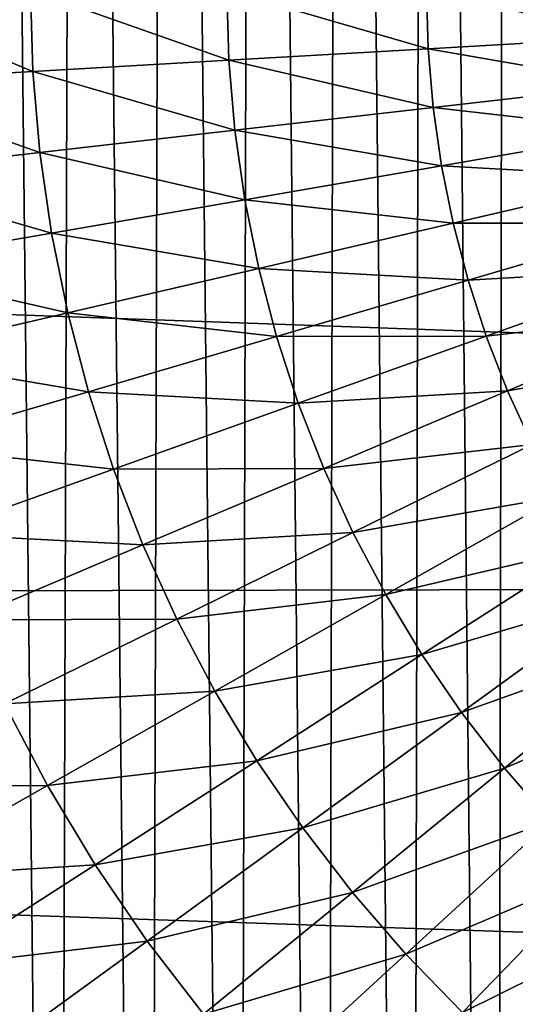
# Model space of a CAD drawing. Header units: millimetres. Extents: x -161 to 161, y -94 to 1149.
# Tile 638 of 656: x 146.95 to 147.589, y -58.856 to -57.588. Entities that reach past the tile are written whole.
import ezdxf

# ---------------------------------------------------------------- set-up
doc = ezdxf.new("R2010")
doc.units = ezdxf.units.MM
doc.header["$LTSCALE"] = 81.481481
for name, color, linetype in [('383', 7, 'CONTINUOUS'), ('387', 7, 'CONTINUOUS'), ('393', 7, 'CONTINUOUS')]:
    doc.layers.add(name, color=color, linetype=linetype)

msp = doc.modelspace()

# ---------------------------------------------------------------- linework, layer by layer
at = {"layer": '383', "color": 7, "linetype": 'CONTINUOUS', "true_color": 0xaaaaaa}
for points in [[(135.3, -57.55, 20.95), (156.3174, -57.55, 20.2161), (156.3174, -58.3044, 20.202), (135.3, -57.55, 20.95)], [(135.3, -57.55, 20.95), (156.3174, -58.3044, 20.202), (135.3, -58.3471, 20.9349), (135.3, -57.55, 20.95)], [(156.3174, -58.3044, 20.202), (156.3174, -59.0578, 20.1599), (135.3, -58.3471, 20.9349), (156.3174, -58.3044, 20.202)], [(135.3, -58.3471, 20.9349), (156.3174, -59.0578, 20.1599), (135.3, -59.1431, 20.8895), (135.3, -58.3471, 20.9349)]]:
    msp.add_3dface(points, dxfattribs=at)
at = {"layer": '387', "color": 7, "linetype": 'CONTINUOUS', "true_color": 0xaaaaaa}
for points in [[(147.5795, -53.2188, 61.95), (147.6693, -61.9055, 61.95), (147.6842, -53.1906, 61.95), (147.5795, -53.2188, 61.95)], [(147.4729, -53.2499, 61.95), (147.5628, -61.8765, 61.95), (147.5795, -53.2188, 61.95), (147.4729, -53.2499, 61.95)], [(147.5628, -61.8765, 61.95), (147.6693, -61.9055, 61.95), (147.5795, -53.2188, 61.95), (147.5628, -61.8765, 61.95)], [(147.3641, -53.285, 61.95), (147.4543, -61.8443, 61.95), (147.4729, -53.2499, 61.95), (147.3641, -53.285, 61.95)], [(147.4543, -61.8443, 61.95), (147.5628, -61.8765, 61.95), (147.4729, -53.2499, 61.95), (147.4543, -61.8443, 61.95)], [(147.2532, -53.3244, 61.95), (147.3436, -61.8081, 61.95), (147.3641, -53.285, 61.95), (147.2532, -53.3244, 61.95)], [(147.3436, -61.8081, 61.95), (147.4543, -61.8443, 61.95), (147.3641, -53.285, 61.95), (147.3436, -61.8081, 61.95)], [(147.1401, -53.3674, 61.95), (147.2307, -61.7673, 61.95), (147.2532, -53.3244, 61.95), (147.1401, -53.3674, 61.95)], [(147.2307, -61.7673, 61.95), (147.3436, -61.8081, 61.95), (147.2532, -53.3244, 61.95), (147.2307, -61.7673, 61.95)], [(147.0249, -53.4146, 61.95), (147.1156, -61.7228, 61.95), (147.1401, -53.3674, 61.95), (147.0249, -53.4146, 61.95)], [(147.1156, -61.7228, 61.95), (147.2307, -61.7673, 61.95), (147.1401, -53.3674, 61.95), (147.1156, -61.7228, 61.95)], [(146.9079, -53.4668, 61.95), (146.9984, -61.6739, 61.95), (147.0249, -53.4146, 61.95), (146.9079, -53.4668, 61.95)], [(146.9984, -61.6739, 61.95), (147.1156, -61.7228, 61.95), (147.0249, -53.4146, 61.95), (146.9984, -61.6739, 61.95)], [(146.8793, -61.6199, 61.95), (146.9984, -61.6739, 61.95), (146.9079, -53.4668, 61.95), (146.8793, -61.6199, 61.95)]]:
    msp.add_3dface(points, dxfattribs=at)
at = {"layer": '393', "color": 7, "linetype": 'CONTINUOUS', "true_color": 0xaaaaaa}
for points in [[(146.7168, -57.55, -23.9549), (146.9644, -57.55, -24.058), (146.9674, -57.6548, -24.058), (146.7168, -57.55, -23.9549)], [(146.7202, -57.6689, -23.9549), (146.7168, -57.55, -23.9549), (146.9674, -57.6548, -24.058), (146.7202, -57.6689, -23.9549)], [(146.9644, -57.55, -24.058), (147.2172, -57.55, -24.148), (147.2197, -57.6404, -24.148), (146.9644, -57.55, -24.058)], [(146.9674, -57.6548, -24.058), (146.9644, -57.55, -24.058), (147.2197, -57.6404, -24.148), (146.9674, -57.6548, -24.058)], [(147.2172, -57.55, -24.148), (147.4743, -57.55, -24.2246), (147.4764, -57.6257, -24.2246), (147.2172, -57.55, -24.148)], [(147.2197, -57.6404, -24.148), (147.2172, -57.55, -24.148), (147.4764, -57.6257, -24.2246), (147.2197, -57.6404, -24.148)], [(147.4743, -57.55, -24.2246), (147.735, -57.55, -24.2875), (147.7368, -57.6108, -24.2875), (147.4743, -57.55, -24.2246)], [(147.4764, -57.6257, -24.2246), (147.4743, -57.55, -24.2246), (147.7368, -57.6108, -24.2875), (147.4764, -57.6257, -24.2246)], [(147.742, -57.6714, -24.2875), (147.4764, -57.6257, -24.2246), (147.7368, -57.6108, -24.2875), (147.742, -57.6714, -24.2875)], [(147.4829, -57.7011, -24.2246), (147.2197, -57.6404, -24.148), (147.4764, -57.6257, -24.2246), (147.4829, -57.7011, -24.2246)], [(147.4829, -57.7011, -24.2246), (147.4764, -57.6257, -24.2246), (147.742, -57.6714, -24.2875), (147.4829, -57.7011, -24.2246)], [(147.2275, -57.7304, -24.148), (146.9674, -57.6548, -24.058), (147.2197, -57.6404, -24.148), (147.2275, -57.7304, -24.148)], [(147.2275, -57.7304, -24.148), (147.2197, -57.6404, -24.148), (147.4829, -57.7011, -24.2246), (147.2275, -57.7304, -24.148)], [(146.9764, -57.7592, -24.058), (146.7202, -57.6689, -23.9549), (146.9674, -57.6548, -24.058), (146.9764, -57.7592, -24.058)], [(146.9764, -57.7592, -24.058), (146.9674, -57.6548, -24.058), (147.2275, -57.7304, -24.148), (146.9764, -57.7592, -24.058)], [(146.7304, -57.7875, -23.9549), (146.7202, -57.6689, -23.9549), (146.9764, -57.7592, -24.058), (146.7304, -57.7875, -23.9549)], [(147.7506, -57.7316, -24.2875), (147.4829, -57.7011, -24.2246), (147.742, -57.6714, -24.2875), (147.7506, -57.7316, -24.2875)], [(147.4937, -57.7761, -24.2246), (147.2275, -57.7304, -24.148), (147.4829, -57.7011, -24.2246), (147.4937, -57.7761, -24.2246)], [(147.4937, -57.7761, -24.2246), (147.4829, -57.7011, -24.2246), (147.7506, -57.7316, -24.2875), (147.4937, -57.7761, -24.2246)], [(147.2403, -57.8199, -24.148), (146.9764, -57.7592, -24.058), (147.2275, -57.7304, -24.148), (147.2403, -57.8199, -24.148)], [(147.2403, -57.8199, -24.148), (147.2275, -57.7304, -24.148), (147.4937, -57.7761, -24.2246), (147.2403, -57.8199, -24.148)], [(147.7627, -57.7912, -24.2875), (147.4937, -57.7761, -24.2246), (147.7506, -57.7316, -24.2875), (147.7627, -57.7912, -24.2875)], [(146.9913, -57.863, -24.058), (146.7304, -57.7875, -23.9549), (146.9764, -57.7592, -24.058), (146.9913, -57.863, -24.058)], [(146.9913, -57.863, -24.058), (146.9764, -57.7592, -24.058), (147.2403, -57.8199, -24.148), (146.9913, -57.863, -24.058)], [(147.5087, -57.8503, -24.2246), (147.2403, -57.8199, -24.148), (147.4937, -57.7761, -24.2246), (147.5087, -57.8503, -24.2246)], [(147.5087, -57.8503, -24.2246), (147.4937, -57.7761, -24.2246), (147.7627, -57.7912, -24.2875), (147.5087, -57.8503, -24.2246)], [(146.7473, -57.9052, -23.9549), (146.7304, -57.7875, -23.9549), (146.9913, -57.863, -24.058), (146.7473, -57.9052, -23.9549)], [(147.7782, -57.85, -24.2875), (147.5087, -57.8503, -24.2246), (147.7627, -57.7912, -24.2875), (147.7782, -57.85, -24.2875)], [(147.2583, -57.9085, -24.148), (146.9913, -57.863, -24.058), (147.2403, -57.8199, -24.148), (147.2583, -57.9085, -24.148)], [(147.2583, -57.9085, -24.148), (147.2403, -57.8199, -24.148), (147.5087, -57.8503, -24.2246), (147.2583, -57.9085, -24.148)], [(147.528, -57.9235, -24.2246), (147.5087, -57.8503, -24.2246), (147.7782, -57.85, -24.2875), (147.528, -57.9235, -24.2246)], [(147.797, -57.9079, -24.2875), (147.528, -57.9235, -24.2246), (147.7782, -57.85, -24.2875), (147.797, -57.9079, -24.2875)], [(147.528, -57.9235, -24.2246), (147.2583, -57.9085, -24.148), (147.5087, -57.8503, -24.2246), (147.528, -57.9235, -24.2246)], [(147.0122, -57.9657, -24.058), (146.7473, -57.9052, -23.9549), (146.9913, -57.863, -24.058), (147.0122, -57.9657, -24.058)], [(147.0122, -57.9657, -24.058), (146.9913, -57.863, -24.058), (147.2583, -57.9085, -24.148), (147.0122, -57.9657, -24.058)], [(146.771, -58.0218, -23.9549), (146.7473, -57.9052, -23.9549), (147.0122, -57.9657, -24.058), (146.771, -58.0218, -23.9549)], [(147.2813, -57.9959, -24.148), (147.0122, -57.9657, -24.058), (147.2583, -57.9085, -24.148), (147.2813, -57.9959, -24.148)], [(147.2813, -57.9959, -24.148), (147.2583, -57.9085, -24.148), (147.528, -57.9235, -24.2246), (147.2813, -57.9959, -24.148)], [(147.5514, -57.9955, -24.2246), (147.528, -57.9235, -24.2246), (147.797, -57.9079, -24.2875), (147.5514, -57.9955, -24.2246)], [(147.819, -57.9646, -24.2875), (147.5514, -57.9955, -24.2246), (147.797, -57.9079, -24.2875), (147.819, -57.9646, -24.2875)], [(147.5514, -57.9955, -24.2246), (147.2813, -57.9959, -24.148), (147.528, -57.9235, -24.2246), (147.5514, -57.9955, -24.2246)], [(147.0388, -58.0671, -24.058), (146.771, -58.0218, -23.9549), (147.0122, -57.9657, -24.058), (147.0388, -58.0671, -24.058)], [(147.0388, -58.0671, -24.058), (147.0122, -57.9657, -24.058), (147.2813, -57.9959, -24.148), (147.0388, -58.0671, -24.058)], [(147.5788, -58.0661, -24.2246), (147.5514, -57.9955, -24.2246), (147.819, -57.9646, -24.2875), (147.5788, -58.0661, -24.2246)], [(147.8443, -58.0199, -24.2875), (147.5788, -58.0661, -24.2246), (147.819, -57.9646, -24.2875), (147.8443, -58.0199, -24.2875)], [(147.3092, -58.0819, -24.148), (147.0388, -58.0671, -24.058), (147.2813, -57.9959, -24.148), (147.3092, -58.0819, -24.148)], [(147.3092, -58.0819, -24.148), (147.2813, -57.9959, -24.148), (147.5514, -57.9955, -24.2246), (147.3092, -58.0819, -24.148)], [(147.5788, -58.0661, -24.2246), (147.3092, -58.0819, -24.148), (147.5514, -57.9955, -24.2246), (147.5788, -58.0661, -24.2246)], [(146.8012, -58.1369, -23.9549), (146.771, -58.0218, -23.9549), (147.0388, -58.0671, -24.058), (146.8012, -58.1369, -23.9549)], [(147.6103, -58.1349, -24.2246), (147.5788, -58.0661, -24.2246), (147.8443, -58.0199, -24.2875), (147.6103, -58.1349, -24.2246)], [(147.0712, -58.1668, -24.058), (146.8012, -58.1369, -23.9549), (147.0388, -58.0671, -24.058), (147.0712, -58.1668, -24.058)], [(147.0712, -58.1668, -24.058), (147.0388, -58.0671, -24.058), (147.3092, -58.0819, -24.148), (147.0712, -58.1668, -24.058)], [(147.342, -58.1662, -24.148), (147.3092, -58.0819, -24.148), (147.5788, -58.0661, -24.2246), (147.342, -58.1662, -24.148)], [(147.6103, -58.1349, -24.2246), (147.342, -58.1662, -24.148), (147.5788, -58.0661, -24.2246), (147.6103, -58.1349, -24.2246)], [(147.342, -58.1662, -24.148), (147.0712, -58.1668, -24.058), (147.3092, -58.0819, -24.148), (147.342, -58.1662, -24.148)], [(146.838, -58.2501, -23.9549), (146.8012, -58.1369, -23.9549), (147.0712, -58.1668, -24.058), (146.838, -58.2501, -23.9549)], [(147.3796, -58.2484, -24.148), (147.342, -58.1662, -24.148), (147.6103, -58.1349, -24.2246), (147.3796, -58.2484, -24.148)], [(147.6456, -58.2019, -24.2246), (147.3796, -58.2484, -24.148), (147.6103, -58.1349, -24.2246), (147.6456, -58.2019, -24.2246)], [(147.1092, -58.2645, -24.058), (146.838, -58.2501, -23.9549), (147.0712, -58.1668, -24.058), (147.1092, -58.2645, -24.058)], [(147.1092, -58.2645, -24.058), (147.0712, -58.1668, -24.058), (147.342, -58.1662, -24.148), (147.1092, -58.2645, -24.058)], [(147.3796, -58.2484, -24.148), (147.1092, -58.2645, -24.058), (147.342, -58.1662, -24.148), (147.3796, -58.2484, -24.148)], [(147.4218, -58.3283, -24.148), (147.3796, -58.2484, -24.148), (147.6456, -58.2019, -24.2246), (147.4218, -58.3283, -24.148)], [(147.6847, -58.2667, -24.2246), (147.4218, -58.3283, -24.148), (147.6456, -58.2019, -24.2246), (147.6847, -58.2667, -24.2246)], [(146.8811, -58.3609, -23.9549), (146.838, -58.2501, -23.9549), (147.1092, -58.2645, -24.058), (146.8811, -58.3609, -23.9549)], [(147.1528, -58.3599, -24.058), (147.1092, -58.2645, -24.058), (147.3796, -58.2484, -24.148), (147.1528, -58.3599, -24.058)], [(147.4218, -58.3283, -24.148), (147.1528, -58.3599, -24.058), (147.3796, -58.2484, -24.148), (147.4218, -58.3283, -24.148)], [(147.1528, -58.3599, -24.058), (146.8811, -58.3609, -23.9549), (147.1092, -58.2645, -24.058), (147.1528, -58.3599, -24.058)], [(147.4684, -58.4057, -24.148), (147.4218, -58.3283, -24.148), (147.6847, -58.2667, -24.2246), (147.4684, -58.4057, -24.148)], [(147.7275, -58.3293, -24.2246), (147.4684, -58.4057, -24.148), (147.6847, -58.2667, -24.2246), (147.7275, -58.3293, -24.2246)], [(147.2017, -58.4526, -24.058), (147.1528, -58.3599, -24.058), (147.4218, -58.3283, -24.148), (147.2017, -58.4526, -24.058)], [(147.4684, -58.4057, -24.148), (147.2017, -58.4526, -24.058), (147.4218, -58.3283, -24.148), (147.4684, -58.4057, -24.148)], [(147.5195, -58.4804, -24.148), (147.4684, -58.4057, -24.148), (147.7275, -58.3293, -24.2246), (147.5195, -58.4804, -24.148)], [(147.7737, -58.3892, -24.2246), (147.5195, -58.4804, -24.148), (147.7275, -58.3293, -24.2246), (147.7737, -58.3892, -24.2246)], [(146.9306, -58.4691, -23.9549), (146.8811, -58.3609, -23.9549), (147.1528, -58.3599, -24.058), (146.9306, -58.4691, -23.9549)], [(147.2017, -58.4526, -24.058), (146.9306, -58.4691, -23.9549), (147.1528, -58.3599, -24.058), (147.2017, -58.4526, -24.058)], [(147.5747, -58.552, -24.148), (147.5195, -58.4804, -24.148), (147.7737, -58.3892, -24.2246), (147.5747, -58.552, -24.148)], [(147.8233, -58.4464, -24.2246), (147.5747, -58.552, -24.148), (147.7737, -58.3892, -24.2246), (147.8233, -58.4464, -24.2246)], [(147.2558, -58.5424, -24.058), (147.2017, -58.4526, -24.058), (147.4684, -58.4057, -24.148), (147.2558, -58.5424, -24.058)], [(147.5195, -58.4804, -24.148), (147.2558, -58.5424, -24.058), (147.4684, -58.4057, -24.148), (147.5195, -58.4804, -24.148)], [(146.9861, -58.5744, -23.9549), (146.9306, -58.4691, -23.9549), (147.2017, -58.4526, -24.058), (146.9861, -58.5744, -23.9549)], [(147.2558, -58.5424, -24.058), (146.9861, -58.5744, -23.9549), (147.2017, -58.4526, -24.058), (147.2558, -58.5424, -24.058)], [(147.6339, -58.6203, -24.148), (147.5747, -58.552, -24.148), (147.8233, -58.4464, -24.2246), (147.6339, -58.6203, -24.148)], [(146.9861, -58.5744, -23.9549), (146.7135, -58.5759, -23.8388), (146.9306, -58.4691, -23.9549), (146.9861, -58.5744, -23.9549)], [(147.315, -58.6289, -24.058), (147.2558, -58.5424, -24.058), (147.5195, -58.4804, -24.148), (147.315, -58.6289, -24.058)], [(147.5747, -58.552, -24.148), (147.315, -58.6289, -24.058), (147.5195, -58.4804, -24.148), (147.5747, -58.552, -24.148)], [(147.0475, -58.6763, -23.9549), (146.9861, -58.5744, -23.9549), (147.2558, -58.5424, -24.058), (147.0475, -58.6763, -23.9549)], [(147.315, -58.6289, -24.058), (147.0475, -58.6763, -23.9549), (147.2558, -58.5424, -24.058), (147.315, -58.6289, -24.058)], [(147.379, -58.7119, -24.058), (147.315, -58.6289, -24.058), (147.5747, -58.552, -24.148), (147.379, -58.7119, -24.058)], [(147.6339, -58.6203, -24.148), (147.379, -58.7119, -24.058), (147.5747, -58.552, -24.148), (147.6339, -58.6203, -24.148)], [(146.7755, -58.6933, -23.8388), (146.7135, -58.5759, -23.8388), (146.9861, -58.5744, -23.9549), (146.7755, -58.6933, -23.8388)], [(147.0475, -58.6763, -23.9549), (146.7755, -58.6933, -23.8388), (146.9861, -58.5744, -23.9549), (147.0475, -58.6763, -23.9549)], [(147.4477, -58.7912, -24.058), (147.379, -58.7119, -24.058), (147.6339, -58.6203, -24.148), (147.4477, -58.7912, -24.058)], [(147.6969, -58.6851, -24.148), (147.4477, -58.7912, -24.058), (147.6339, -58.6203, -24.148), (147.6969, -58.6851, -24.148)], [(147.1147, -58.7745, -23.9549), (147.0475, -58.6763, -23.9549), (147.315, -58.6289, -24.058), (147.1147, -58.7745, -23.9549)], [(147.379, -58.7119, -24.058), (147.1147, -58.7745, -23.9549), (147.315, -58.6289, -24.058), (147.379, -58.7119, -24.058)], [(146.8441, -58.807, -23.8388), (146.7755, -58.6933, -23.8388), (147.0475, -58.6763, -23.9549), (146.8441, -58.807, -23.8388)], [(147.1147, -58.7745, -23.9549), (146.8441, -58.807, -23.8388), (147.0475, -58.6763, -23.9549), (147.1147, -58.7745, -23.9549)], [(147.5207, -58.8663, -24.058), (147.4477, -58.7912, -24.058), (147.6969, -58.6851, -24.148), (147.5207, -58.8663, -24.058)], [(147.7635, -58.7462, -24.148), (147.5207, -58.8663, -24.058), (147.6969, -58.6851, -24.148), (147.7635, -58.7462, -24.148)], [(147.1873, -58.8687, -23.9549), (147.1147, -58.7745, -23.9549), (147.379, -58.7119, -24.058), (147.1873, -58.8687, -23.9549)], [(147.4477, -58.7912, -24.058), (147.1873, -58.8687, -23.9549), (147.379, -58.7119, -24.058), (147.4477, -58.7912, -24.058)], [(147.598, -58.9372, -24.058), (147.5207, -58.8663, -24.058), (147.7635, -58.7462, -24.148), (147.598, -58.9372, -24.058)], [(146.919, -58.9166, -23.8388), (146.8441, -58.807, -23.8388), (147.1147, -58.7745, -23.9549), (146.919, -58.9166, -23.8388)], [(147.1873, -58.8687, -23.9549), (146.919, -58.9166, -23.8388), (147.1147, -58.7745, -23.9549), (147.1873, -58.8687, -23.9549)], [(147.2652, -58.9586, -23.9549), (147.1873, -58.8687, -23.9549), (147.4477, -58.7912, -24.058), (147.2652, -58.9586, -23.9549)], [(147.5207, -58.8663, -24.058), (147.2652, -58.9586, -23.9549), (147.4477, -58.7912, -24.058), (147.5207, -58.8663, -24.058)]]:
    msp.add_3dface(points, dxfattribs=at)

doc.saveas('drawing.dxf')
